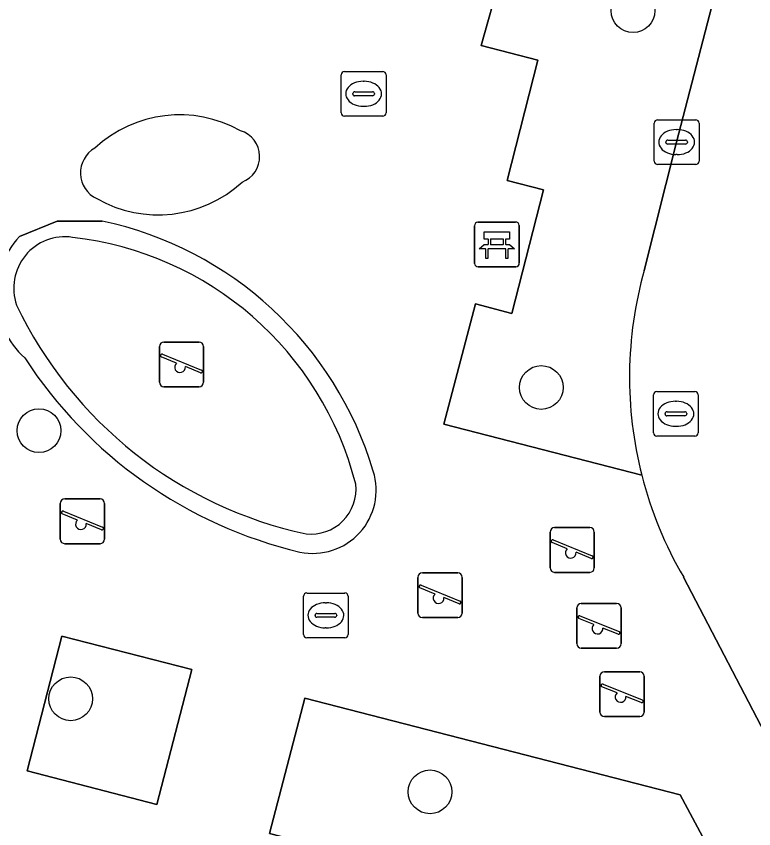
# Model space of a CAD drawing. Extents: x 158352 to 159489, y 383828 to 384603.
# Drawn here: x 159298.73 to 159315.23, y 384381.11 to 384399.28 of the extents above; entities that cross this region are included whole.
import ezdxf

# ---------------------------------------------------------------- set-up
doc = ezdxf.new("R2010")
doc.units = 0
for name, color, linetype in [('IMGEO_Bank', 7, 'Continuous'), ('IMGEO_Boom', 7, 'Continuous'), ('IMGEO_Groenvoorziening', 7, 'Continuous'), ('IMGEO_Kolk', 7, 'Continuous'), ('IMGEO_Rijbaan_lokaal_open', 7, 'Continuous'), ('IMGEO_Rioolput', 7, 'Continuous'), ('IMGEO_Speelvoorziening', 7, 'Continuous'), ('IMGEO_Terreindeel_zand', 7, 'Continuous'), ('IMGEO_Voetpad_gesloten', 7, 'Continuous'), ('IMGEO_Voetpad_open', 7, 'Continuous')]:
    doc.layers.add(name, color=color, linetype=linetype)

msp = doc.modelspace()

# ---------------------------------------------------------------- linework, layer by layer
at = {"layer": 'IMGEO_Bank'}
for p, q in [((159308.984, 384393.757), (159308.984, 384394.598)), ((159308.984, 384394.598), (159308.984, 384393.757)), ((159309.059, 384394.682), (159309.9, 384394.682)), ((159309.9, 384394.682), (159309.059, 384394.682)), ((159309.984, 384394.607), (159309.984, 384393.766)), ((159309.984, 384393.766), (159309.984, 384394.607)), ((159309.293, 384394.188), (159309.293, 384394.294)), ((159309.337, 384394.294), (159309.337, 384394.188)), ((159309.625, 384394.3), (159309.343, 384394.3)), ((159309.631, 384394.188), (159309.631, 384394.294)), ((159309.675, 384394.294), (159309.675, 384394.188)), ((159309.681, 384394.08), (159309.288, 384394.08)), ((159309.343, 384394.182), (159309.625, 384394.182)), ((159309.909, 384393.682), (159309.068, 384393.682)), ((159309.068, 384393.682), (159309.909, 384393.682))]:
    msp.add_line(p, q, dxfattribs=at)
for points in [[(159309.287, 384394.3), (159309.201, 384394.3), (159309.201, 384394.461), (159309.764, 384394.461), (159309.764, 384394.3), (159309.681, 384394.3)], [(159309.231, 384394.08), (159309.089, 384394.08), (159309.201, 384394.182), (159309.287, 384394.182)], [(159309.281, 384394.073), (159309.281, 384393.866), (159309.238, 384393.866), (159309.238, 384394.073)], [(159309.681, 384394.182), (159309.764, 384394.182), (159309.876, 384394.08), (159309.737, 384394.08)], [(159309.731, 384394.073), (159309.731, 384393.866), (159309.687, 384393.866), (159309.687, 384394.073)]]:
    msp.add_lwpolyline(points, dxfattribs=at)
for centre, radius, start, end in [((159309.062, 384394.604), 0.0779, 92.4484, 184.2845), ((159309.062, 384394.604), 0.0779, 92.4484, 184.2845), ((159309.906, 384394.604), 0.0779, 2.4484, 94.2845), ((159309.906, 384394.604), 0.0779, 2.4484, 94.2845), ((159309.286, 384394.293), 0.00671, 2.8957, 87.1043), ((159309.343, 384394.293), 0.00671, 92.8957, 177.1043), ((159309.625, 384394.293), 0.00671, 2.8957, 87.1043), ((159309.682, 384394.293), 0.00671, 92.8957, 177.1043), ((159309.231, 384394.073), 0.00671, 2.8957, 87.1043), ((159309.288, 384394.073), 0.00671, 92.8957, 177.1043), ((159309.286, 384394.189), 0.00671, 272.8957, 357.1043), ((159309.343, 384394.189), 0.00671, 182.8957, 267.1043), ((159309.625, 384394.189), 0.00671, 272.8957, 357.1043), ((159309.682, 384394.189), 0.00671, 182.8957, 267.1043), ((159309.68, 384394.073), 0.00671, 2.8957, 87.1043), ((159309.737, 384394.073), 0.00671, 92.8957, 177.1043), ((159309.062, 384393.76), 0.0779, 182.4484, 274.2845), ((159309.062, 384393.76), 0.0779, 182.4484, 274.2845), ((159309.906, 384393.76), 0.0779, 272.4484, 4.2845), ((159309.906, 384393.76), 0.0779, 272.4484, 4.2845)]:
    msp.add_arc(centre, radius, start, end, dxfattribs=at)
at = {"layer": 'IMGEO_Boom'}
for centre in [(159312.53, 384399.409), (159310.476, 384390.982), (159299.24, 384390.017), (159299.95, 384384.02), (159307.988, 384381.939)]:
    msp.add_circle(centre, 0.489, dxfattribs=at)
at = {"layer": 'IMGEO_Groenvoorziening'}
for points in [[(159314.537, 384400.466), (159309.983, 384401.649), (159309.134, 384398.631), (159310.403, 384398.304), (159309.71, 384395.61), (159310.529, 384395.399), (159309.819, 384392.634), (159309.005, 384392.851), (159308.293, 384390.159), (159312.725, 384389.018)], [(159312.779, 384393.601), (159313.505, 384396.469), (159314.537, 384400.466)]]:
    msp.add_lwpolyline(points, dxfattribs=at)
for points in [[(159301.877, 384381.656), (159302.656, 384384.676), (159299.753, 384385.424), (159298.975, 384382.409)], [(159314.293, 384378.465), (159314.643, 384379.897), (159313.586, 384381.869), (159305.188, 384384.036), (159304.399, 384381.005)]]:
    msp.add_lwpolyline(points, close=True, dxfattribs=at)
msp.add_arc((159321.302, 384391.209), 8.852, 164.3218, 194.3281, dxfattribs=at)
at = {"layer": 'IMGEO_Kolk'}
for p, q in [((159306.077, 384398.049), (159306.929, 384398.049)), ((159306.002, 384397.123), (159306.002, 384397.975)), ((159307.003, 384397.975), (159307.003, 384397.123)), ((159306.49, 384397.829), (159306.515, 384397.829)), ((159306.261, 384397.543), (159306.261, 384397.555)), ((159306.699, 384397.506), (159306.301, 384397.506)), ((159306.304, 384397.592), (159306.702, 384397.592)), ((159306.745, 384397.555), (159306.745, 384397.543)), ((159306.513, 384397.269), (159306.488, 384397.269)), ((159306.929, 384397.049), (159306.077, 384397.049)), ((159313.079, 384396.969), (159313.931, 384396.969)), ((159313.004, 384396.043), (159313.004, 384396.895)), ((159314.005, 384396.895), (159314.005, 384396.043)), ((159313.492, 384396.749), (159313.517, 384396.749)), ((159313.263, 384396.463), (159313.263, 384396.475)), ((159313.701, 384396.426), (159313.303, 384396.426)), ((159313.306, 384396.512), (159313.704, 384396.512)), ((159313.747, 384396.475), (159313.747, 384396.463)), ((159313.515, 384396.189), (159313.49, 384396.189)), ((159313.931, 384395.969), (159313.079, 384395.969)), ((159305.157, 384385.46), (159305.157, 384386.312)), ((159305.232, 384386.386), (159306.084, 384386.386)), ((159306.158, 384386.312), (159306.158, 384385.46)), ((159305.645, 384386.166), (159305.67, 384386.166)), ((159305.416, 384385.88), (159305.416, 384385.892)), ((159305.459, 384385.929), (159305.857, 384385.929)), ((159305.9, 384385.892), (159305.9, 384385.88)), ((159305.854, 384385.843), (159305.456, 384385.843)), ((159305.668, 384385.606), (159305.643, 384385.606)), ((159306.084, 384385.386), (159305.232, 384385.386))]:
    msp.add_line(p, q, dxfattribs=at)
for points in [[(159306.077, 384398.049), (159306.929, 384398.049)], [(159306.002, 384397.123), (159306.002, 384397.975)], [(159307.003, 384397.975), (159307.003, 384397.123)], [(159306.929, 384397.049), (159306.077, 384397.049)], [(159313.079, 384396.969), (159313.931, 384396.969)], [(159313.004, 384396.043), (159313.004, 384396.895)], [(159314.005, 384396.895), (159314.005, 384396.043)], [(159313.931, 384395.969), (159313.079, 384395.969)], [(159305.157, 384385.46), (159305.157, 384386.312)], [(159305.232, 384386.386), (159306.084, 384386.386)], [(159306.158, 384386.312), (159306.158, 384385.46)], [(159306.084, 384385.386), (159305.232, 384385.386)]]:
    msp.add_lwpolyline(points, dxfattribs=at)
for centre, radius, start, end in [((159306.079, 384397.973), 0.0765, 91.552, 178.448), ((159306.079, 384397.973), 0.0765, 91.552, 178.448), ((159306.927, 384397.973), 0.0765, 1.552, 88.448), ((159306.927, 384397.973), 0.0765, 1.552, 88.448), ((159306.301, 384397.552), 0.0403, 85.8775, 175.7526), ((159306.298, 384397.542), 0.0366, 178.938, 274.7102), ((159306.702, 384397.549), 0.043, 264.8664, 352.4533), ((159306.706, 384397.554), 0.0386, 1.7309, 96.639), ((159306.079, 384397.125), 0.0765, 181.552, 268.448), ((159306.079, 384397.125), 0.0765, 181.552, 268.448), ((159306.927, 384397.125), 0.0765, 271.552, 358.448), ((159306.927, 384397.125), 0.0765, 271.552, 358.448), ((159313.081, 384396.893), 0.0765, 91.552, 178.448), ((159313.081, 384396.893), 0.0765, 91.552, 178.448), ((159313.929, 384396.893), 0.0765, 1.552, 88.448), ((159313.929, 384396.893), 0.0765, 1.552, 88.448), ((159313.303, 384396.472), 0.0403, 85.8775, 175.7526), ((159313.3, 384396.462), 0.0366, 178.938, 274.7102), ((159313.704, 384396.469), 0.043, 264.8664, 352.4533), ((159313.708, 384396.474), 0.0386, 1.7309, 96.639), ((159313.081, 384396.045), 0.0765, 181.552, 268.448), ((159313.081, 384396.045), 0.0765, 181.552, 268.448), ((159313.929, 384396.045), 0.0765, 271.552, 358.448), ((159313.929, 384396.045), 0.0765, 271.552, 358.448), ((159305.234, 384386.31), 0.0765, 91.552, 178.448), ((159305.234, 384386.31), 0.0765, 91.552, 178.448), ((159306.082, 384386.31), 0.0765, 1.552, 88.448), ((159306.082, 384386.31), 0.0765, 1.552, 88.448), ((159305.456, 384385.889), 0.0403, 85.8775, 175.7526), ((159305.453, 384385.879), 0.0366, 178.938, 274.7102), ((159305.857, 384385.886), 0.043, 264.8664, 352.4533), ((159305.861, 384385.891), 0.0386, 1.7309, 96.639), ((159305.234, 384385.462), 0.0765, 181.552, 268.448), ((159305.234, 384385.462), 0.0765, 181.552, 268.448), ((159306.082, 384385.462), 0.0765, 271.552, 358.448), ((159306.082, 384385.462), 0.0765, 271.552, 358.448)]:
    msp.add_arc(centre, radius, start, end, dxfattribs=at)
for centre, major_axis, ratio, start_param, end_param in [((159306.489, 384397.549), (-0.387, 0.002), 0.722429, 4.712389, 7.853982), ((159306.514, 384397.549), (-0.39, 0.002), 0.717154, 1.570796, 4.712389), ((159313.491, 384396.469), (-0.387, 0.002), 0.722429, 4.712389, 7.853982), ((159313.516, 384396.469), (-0.39, 0.002), 0.717154, 1.570796, 4.712389), ((159305.644, 384385.886), (-0.387, 0.002), 0.722429, 4.712389, 7.853982), ((159305.669, 384385.886), (-0.39, 0.002), 0.717154, 1.570796, 4.712389)]:
    msp.add_ellipse(centre, major_axis=major_axis, ratio=ratio, start_param=start_param, end_param=end_param, dxfattribs=at)
at = {"layer": 'IMGEO_Rijbaan_lokaal_open'}
for points in [[(159327.789, 384439.016), (159328.815, 384443.02), (159334.432, 384465.039), (159334.67, 384465.969), (159333.08, 384466.378), (159331.45, 384466.798), (159330.954, 384464.869), (159325.623, 384443.63), (159324.612, 384439.732), (159316.818, 384409.3), (159315.007, 384402.285), (159314.537, 384400.466), (159313.505, 384396.469), (159312.779, 384393.601)], [(159313.661, 384386.74), (159318.3, 384377.834), (159319.22, 384376.069), (159319.425, 384375.662), (159324.187, 384366.204), (159329.9, 384355.592), (159333.903, 384347.545), (159336.836, 384349.094), (159327.547, 384366.929), (159320.612, 384380.598), (159318.955, 384383.79), (159318.907, 384383.883), (159318.448, 384384.769), (159318.419, 384384.82), (159316.265, 384388.8)]]:
    msp.add_lwpolyline(points, dxfattribs=at)
for centre, radius, start, end in [((159321.302, 384391.209), 8.852, 164.3218, 194.3281), ((159321.257, 384391.192), 8.804, 194.2972, 210.377)]:
    msp.add_arc(centre, radius, start, end, dxfattribs=at)
at = {"layer": 'IMGEO_Rioolput'}
for p, q in [((159312.987, 384389.967), (159312.987, 384390.819)), ((159313.062, 384390.893), (159313.914, 384390.893)), ((159313.988, 384390.819), (159313.988, 384389.967)), ((159313.475, 384390.673), (159313.5, 384390.673)), ((159313.289, 384390.436), (159313.687, 384390.436)), ((159313.246, 384390.387), (159313.246, 384390.399)), ((159313.684, 384390.35), (159313.286, 384390.35)), ((159313.73, 384390.399), (159313.73, 384390.387)), ((159313.498, 384390.113), (159313.473, 384390.113)), ((159313.914, 384389.893), (159313.062, 384389.893))]:
    msp.add_line(p, q, dxfattribs=at)
for points in [[(159312.987, 384389.967), (159312.987, 384390.819)], [(159313.062, 384390.893), (159313.914, 384390.893)], [(159313.988, 384390.819), (159313.988, 384389.967)], [(159313.914, 384389.893), (159313.062, 384389.893)]]:
    msp.add_lwpolyline(points, dxfattribs=at)
for centre, radius, start, end in [((159313.064, 384390.817), 0.0765, 91.552, 178.448), ((159313.064, 384390.817), 0.0765, 91.552, 178.448), ((159313.912, 384390.817), 0.0765, 1.552, 88.448), ((159313.912, 384390.817), 0.0765, 1.552, 88.448), ((159313.286, 384390.396), 0.0403, 85.8775, 175.7526), ((159313.691, 384390.398), 0.0386, 1.7309, 96.639), ((159313.283, 384390.386), 0.0366, 178.938, 274.7102), ((159313.687, 384390.393), 0.043, 264.8664, 352.4533), ((159313.064, 384389.969), 0.0765, 181.552, 268.448), ((159313.064, 384389.969), 0.0765, 181.552, 268.448), ((159313.912, 384389.969), 0.0765, 271.552, 358.448), ((159313.912, 384389.969), 0.0765, 271.552, 358.448)]:
    msp.add_arc(centre, radius, start, end, dxfattribs=at)
for centre, major_axis, ratio, start_param, end_param in [((159313.474, 384390.393), (-0.387, 0.002), 0.722429, 4.712389, 7.853982), ((159313.499, 384390.393), (-0.39, 0.002), 0.717154, 1.570796, 4.712389)]:
    msp.add_ellipse(centre, major_axis=major_axis, ratio=ratio, start_param=start_param, end_param=end_param, dxfattribs=at)
at = {"layer": 'IMGEO_Speelvoorziening'}
for p, q in [((159301.933, 384391.099), (159301.933, 384391.899)), ((159301.933, 384391.899), (159301.933, 384391.099)), ((159302.033, 384391.999), (159302.823, 384391.999)), ((159302.823, 384391.999), (159302.033, 384391.999)), ((159302.923, 384391.899), (159302.923, 384391.099)), ((159302.923, 384391.099), (159302.923, 384391.899)), ((159302.002, 384391.724), (159302.878, 384391.371)), ((159302.316, 384391.527), (159301.977, 384391.664)), ((159302.854, 384391.311), (159302.514, 384391.448)), ((159302.823, 384390.999), (159302.033, 384390.999)), ((159302.033, 384390.999), (159302.823, 384390.999)), ((159299.817, 384388.489), (159300.607, 384388.489)), ((159300.607, 384388.489), (159299.817, 384388.489)), ((159299.717, 384387.589), (159299.717, 384388.389)), ((159299.717, 384388.389), (159299.717, 384387.589)), ((159300.707, 384388.389), (159300.707, 384387.589)), ((159300.707, 384387.589), (159300.707, 384388.389)), ((159300.1, 384388.017), (159299.761, 384388.154)), ((159299.786, 384388.214), (159300.662, 384387.861)), ((159300.638, 384387.801), (159300.298, 384387.938)), ((159310.673, 384386.948), (159310.673, 384387.748)), ((159310.673, 384387.748), (159310.673, 384386.948)), ((159310.773, 384387.848), (159311.563, 384387.848)), ((159311.563, 384387.848), (159310.773, 384387.848)), ((159311.663, 384387.748), (159311.663, 384386.948)), ((159311.663, 384386.948), (159311.663, 384387.748)), ((159311.056, 384387.376), (159310.717, 384387.513)), ((159310.742, 384387.573), (159311.618, 384387.22)), ((159300.607, 384387.489), (159299.817, 384387.489)), ((159299.817, 384387.489), (159300.607, 384387.489)), ((159311.594, 384387.16), (159311.254, 384387.297)), ((159307.817, 384386.835), (159308.607, 384386.835)), ((159308.607, 384386.835), (159307.817, 384386.835)), ((159311.563, 384386.848), (159310.773, 384386.848)), ((159310.773, 384386.848), (159311.563, 384386.848)), ((159307.717, 384385.935), (159307.717, 384386.735)), ((159307.717, 384386.735), (159307.717, 384385.935)), ((159308.707, 384386.735), (159308.707, 384385.935)), ((159308.707, 384385.935), (159308.707, 384386.735)), ((159308.1, 384386.363), (159307.761, 384386.5)), ((159307.786, 384386.56), (159308.662, 384386.207)), ((159308.638, 384386.147), (159308.298, 384386.284)), ((159311.272, 384385.253), (159311.272, 384386.053)), ((159311.272, 384386.053), (159311.272, 384385.253)), ((159311.372, 384386.153), (159312.162, 384386.153)), ((159312.162, 384386.153), (159311.372, 384386.153)), ((159312.262, 384386.053), (159312.262, 384385.253)), ((159312.262, 384385.253), (159312.262, 384386.053)), ((159311.341, 384385.878), (159312.217, 384385.525)), ((159308.607, 384385.835), (159307.817, 384385.835)), ((159307.817, 384385.835), (159308.607, 384385.835)), ((159311.655, 384385.681), (159311.316, 384385.818)), ((159312.193, 384385.465), (159311.853, 384385.602)), ((159312.162, 384385.153), (159311.372, 384385.153)), ((159311.372, 384385.153), (159312.162, 384385.153)), ((159311.889, 384384.623), (159312.679, 384384.623)), ((159312.679, 384384.623), (159311.889, 384384.623)), ((159311.789, 384383.723), (159311.789, 384384.523)), ((159311.789, 384384.523), (159311.789, 384383.723)), ((159312.779, 384384.523), (159312.779, 384383.723)), ((159312.779, 384383.723), (159312.779, 384384.523)), ((159312.172, 384384.151), (159311.833, 384384.288)), ((159311.858, 384384.348), (159312.734, 384383.995)), ((159312.71, 384383.935), (159312.37, 384384.072)), ((159312.679, 384383.623), (159311.889, 384383.623)), ((159311.889, 384383.623), (159312.679, 384383.623))]:
    msp.add_line(p, q, dxfattribs=at)
for centre, radius, start, end in [((159302.033, 384391.899), 0.1, 90, 180), ((159302.033, 384391.899), 0.1, 90, 180), ((159302.823, 384391.899), 0.1, 0, 90), ((159302.823, 384391.899), 0.1, 360, 90), ((159301.99, 384391.694), 0.0327, 68.078, 248.078), ((159302.395, 384391.437), 0.12, 130.9928, 5.1632), ((159302.866, 384391.341), 0.0327, 248.078, 68.078), ((159302.033, 384391.099), 0.1, 180, 270), ((159302.033, 384391.099), 0.1, 180, 270), ((159302.823, 384391.099), 0.1, 270, 0), ((159302.823, 384391.099), 0.1, 270, 0), ((159299.817, 384388.389), 0.1, 90, 180), ((159299.817, 384388.389), 0.1, 90, 180), ((159300.607, 384388.389), 0.1, 0, 90), ((159300.607, 384388.389), 0.1, 360, 90), ((159299.774, 384388.184), 0.0327, 68.078, 248.078), ((159300.179, 384387.927), 0.12, 130.9928, 5.1632), ((159300.65, 384387.831), 0.0327, 248.078, 68.078), ((159310.773, 384387.748), 0.1, 90, 180), ((159310.773, 384387.748), 0.1, 90, 180), ((159311.563, 384387.748), 0.1, 0, 90), ((159311.563, 384387.748), 0.1, 360, 90), ((159299.817, 384387.589), 0.1, 180, 270), ((159299.817, 384387.589), 0.1, 180, 270), ((159300.607, 384387.589), 0.1, 270, 0), ((159300.607, 384387.589), 0.1, 270, 0), ((159310.73, 384387.543), 0.0327, 68.078, 248.078), ((159311.135, 384387.286), 0.12, 130.9928, 5.1632), ((159311.606, 384387.19), 0.0327, 248.078, 68.078), ((159307.817, 384386.735), 0.1, 90, 180), ((159307.817, 384386.735), 0.1, 90, 180), ((159308.607, 384386.735), 0.1, 0, 90), ((159308.607, 384386.735), 0.1, 360, 90), ((159310.773, 384386.948), 0.1, 180, 270), ((159310.773, 384386.948), 0.1, 180, 270), ((159311.563, 384386.948), 0.1, 270, 0), ((159311.563, 384386.948), 0.1, 270, 0), ((159307.774, 384386.53), 0.0327, 68.078, 248.078), ((159308.179, 384386.273), 0.12, 130.9928, 5.1632), ((159308.65, 384386.177), 0.0327, 248.078, 68.078), ((159311.372, 384386.053), 0.1, 90, 180), ((159311.372, 384386.053), 0.1, 90, 180), ((159312.162, 384386.053), 0.1, 0, 90), ((159312.162, 384386.053), 0.1, 360, 90), ((159307.817, 384385.935), 0.1, 180, 270), ((159307.817, 384385.935), 0.1, 180, 270), ((159308.607, 384385.935), 0.1, 270, 0), ((159308.607, 384385.935), 0.1, 270, 0), ((159311.329, 384385.848), 0.0327, 68.078, 248.078), ((159311.734, 384385.591), 0.12, 130.9928, 5.1632), ((159312.205, 384385.495), 0.0327, 248.078, 68.078), ((159311.372, 384385.253), 0.1, 180, 270), ((159311.372, 384385.253), 0.1, 180, 270), ((159312.162, 384385.253), 0.1, 270, 0), ((159312.162, 384385.253), 0.1, 270, 0), ((159311.889, 384384.523), 0.1, 90, 180), ((159311.889, 384384.523), 0.1, 90, 180), ((159312.679, 384384.523), 0.1, 0, 90), ((159312.679, 384384.523), 0.1, 360, 90), ((159311.846, 384384.318), 0.0327, 68.078, 248.078), ((159312.251, 384384.061), 0.12, 130.9928, 5.1632), ((159312.722, 384383.965), 0.0327, 248.078, 68.078), ((159311.889, 384383.723), 0.1, 180, 270), ((159311.889, 384383.723), 0.1, 180, 270), ((159312.679, 384383.723), 0.1, 270, 0), ((159312.679, 384383.723), 0.1, 270, 0)]:
    msp.add_arc(centre, radius, start, end, dxfattribs=at)
at = {"layer": 'IMGEO_Terreindeel_zand'}
for centre, radius, start, end in [((159299.821, 384393.205), 1.146, 81.71, 199.3451), ((159299.156, 384386.984), 7.402, 14.381, 83.5601), ((159307.162, 384396.829), 9.325, 205.424, 257.9417), ((159305.33, 384388.706), 1.003, 263.3805, 6.6195)]:
    msp.add_arc(centre, radius, start, end, dxfattribs=at)
at = {"layer": 'IMGEO_Voetpad_gesloten'}
for centre, radius, start, end in [((159302.388, 384394.291), 2.788, 60.7767, 132.8756), ((159303.569, 384396.143), 0.608, 290.5701, 72.8139), ((159300.799, 384395.781), 0.633, 119.0984, 245.2678), ((159301.907, 384397.614), 2.772, 240.3004, 312.589)]:
    msp.add_arc(centre, radius, start, end, dxfattribs=at)
at = {"layer": 'IMGEO_Voetpad_open'}
for points in [[(159312.725, 384389.018), (159308.293, 384390.159), (159309.005, 384392.851), (159309.819, 384392.634), (159310.529, 384395.399), (159309.71, 384395.61), (159310.403, 384398.304), (159309.134, 384398.631), (159309.983, 384401.649), (159314.537, 384400.466), (159315.007, 384402.285), (159311.775, 384403.102), (159307.935, 384404.089), (159287.801, 384409.311)], [(159300.65, 384394.704), (159299.65, 384394.702), (159298.805, 384394.355)], [(159298.805, 384394.355), (159299.65, 384394.702), (159300.65, 384394.704)], [(159287.408, 384383.574), (159293.121, 384382.105), (159297.366, 384381.014), (159297.148, 384380.164), (159299.312, 384379.615), (159305.276, 384378.101), (159305.534, 384378.981), (159314.22, 384376.696), (159315.452, 384376.372), (159318.3, 384377.834), (159313.661, 384386.74)]]:
    msp.add_lwpolyline(points, dxfattribs=at)
for points in [[(159302.656, 384384.676), (159301.877, 384381.656), (159298.975, 384382.409), (159299.753, 384385.424)], [(159313.586, 384381.869), (159314.643, 384379.897), (159314.293, 384378.465), (159304.399, 384381.005), (159305.188, 384384.036)]]:
    msp.add_lwpolyline(points, close=True, dxfattribs=at)
for centre, radius, start, end in [((159302.388, 384394.291), 2.788, 60.7767, 132.8756), ((159303.569, 384396.143), 0.608, 290.5701, 72.8139), ((159300.799, 384395.781), 0.633, 119.0984, 245.2678), ((159301.907, 384397.614), 2.772, 240.3004, 312.589), ((159298.968, 384386.791), 8.09, 16.6656, 77.9996), ((159298.968, 384386.791), 8.09, 16.6656, 77.9996), ((159300.161, 384393.057), 1.877, 136.2514, 228.656), ((159300.161, 384393.057), 1.877, 136.2514, 228.656), ((159299.821, 384393.205), 1.146, 81.71, 199.3451), ((159299.156, 384386.984), 7.402, 14.381, 83.5601), ((159307.162, 384396.829), 9.325, 205.424, 257.9417), ((159307.404, 384397.133), 10.102, 212.8831, 256.692), ((159307.404, 384397.133), 10.102, 212.8831, 256.692), ((159305.37, 384388.685), 1.413, 258.1053, 17.5399), ((159305.37, 384388.685), 1.413, 258.1053, 17.5399), ((159321.257, 384391.192), 8.804, 194.2972, 210.377), ((159305.33, 384388.706), 1.003, 263.3805, 6.6195)]:
    msp.add_arc(centre, radius, start, end, dxfattribs=at)

doc.saveas('drawing.dxf')
